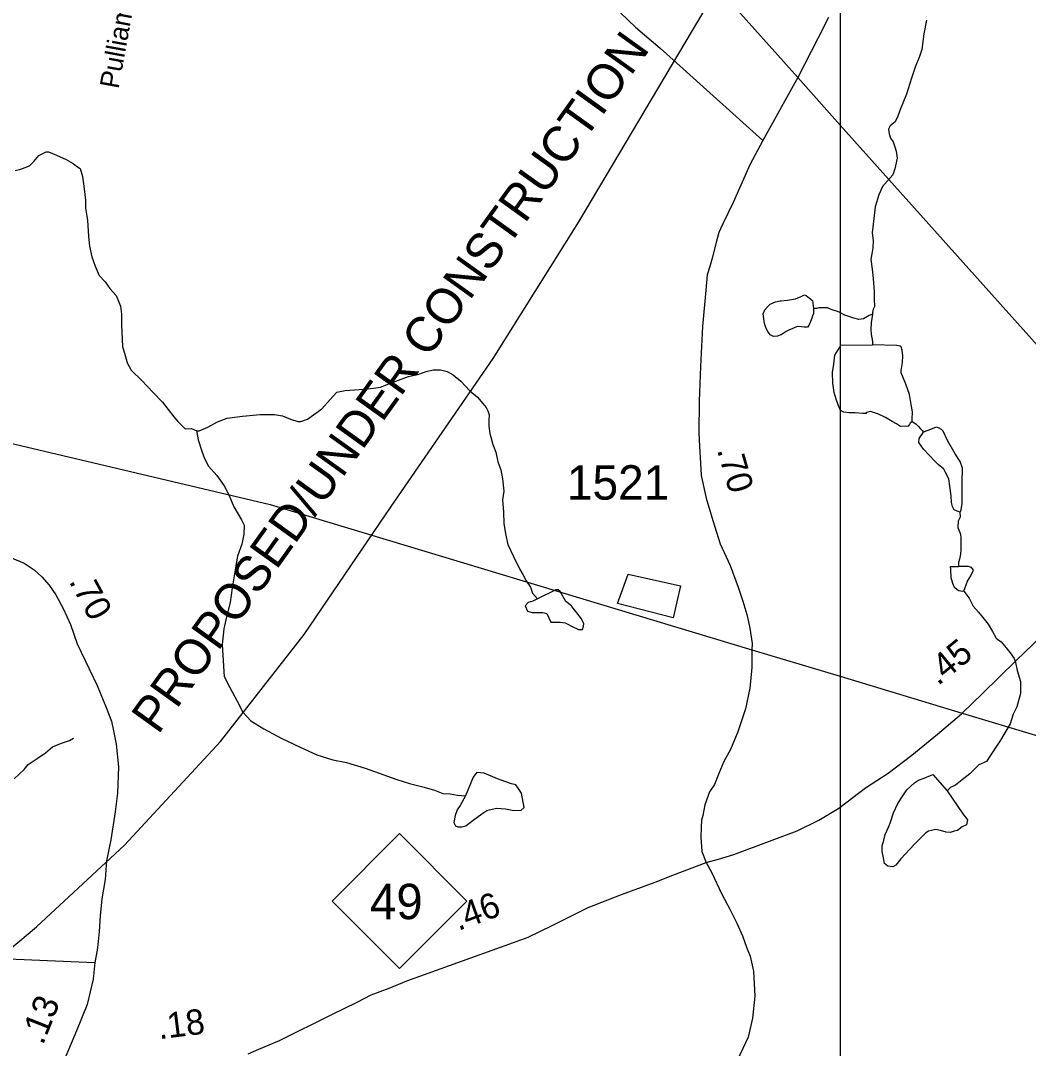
# Model space of a CAD drawing. Extents: x 1950930 to 2061844, y 904556 to 1017002.
# Drawn here: x 2013692 to 2018671, y 969753 to 974830 of the extents above; entities that cross this region are included whole.
import ezdxf

# ---------------------------------------------------------------- set-up
doc = ezdxf.new("R2010")
doc.units = 0
for name, color, linetype in [('Exist Hydrographic Misc Water Feature', 7, 'Continuous'), ('Exist Road Non-System Type 51 Label', 7, 'Continuous'), ('Exist Road Primary Interstate Shield CELL', 7, 'Continuous'), ('Exist Road Primary NC Attributed', 7, 'Continuous'), ('Exist Road Primary NC Mileage Hundredths English Label', 7, 'Continuous'), ('Exist Road Primary NC Shield CELL', 7, 'Continuous'), ('Exist Road Primary NC Shield Number Label', 7, 'Continuous'), ('Exist Road Primary US Structure Standard Bridge CELL', 7, 'Continuous'), ('Exist Road Secondary Type 51 Attributed', 7, 'Continuous'), ('Exist Road Secondary Type 51 Number Label', 7, 'Continuous'), ('Exist Utilities Electrical Transmission Line', 7, 'Continuous'), ('Map Preparation Inset Cut Line', 7, 'Continuous'), ('Prop Road Primary NC Projected', 7, 'Continuous')]:
    doc.layers.add(name, color=color, linetype=linetype)

msp = doc.modelspace()

# ---------------------------------------------------------------- linework, layer by layer
at = {"layer": 'Exist Hydrographic Misc Water Feature'}
for points in [[(2018167.9, 974832), (2018154, 974764), (2018143.9, 974688.1), (2018132, 974652.2), (2018111.9, 974600.1), (2018094, 974546), (2018068.1, 974466.2), (2018036.2, 974386.1), (2018026.1, 974358.1), (2018012.1, 974330.1), (2017988.1, 974310), (2017980.2, 974294), (2017982.3, 974270), (2017990.1, 974249.9), (2018002.2, 974231.9), (2018010.2, 974206.1), (2018018.3, 974185.9), (2018022.2, 974150.1), (2018010.2, 974097.8), (2018000.4, 974067.8), (2017974.2, 974037.9), (2017950.3, 974009.8), (2017932.4, 973969.8), (2017914.5, 973909.8), (2017906.4, 973851.9), (2017898.3, 973781.8), (2017904.4, 973743.9), (2017902.4, 973707.9), (2017896.5, 973677.8), (2017892.7, 973650), (2017898.5, 973602), (2017904.5, 973555.9), (2017908.7, 973489.8), (2017908.6, 973453.7), (2017910.8, 973417.9), (2017904.6, 973403.9), (2017900.7, 973387.9), (2017900.8, 973379.7)], [(2013666, 974089.1), (2013694, 974095.5), (2013736.1, 974113.3), (2013757.8, 974133.5), (2013782.1, 974163.2), (2013802, 974173.3), (2013817.9, 974181.5), (2013830, 974181.2), (2013870.1, 974165.3), (2013917.9, 974143.3), (2013951.9, 974123.6), (2013968.1, 974111.4), (2013985.9, 974099.6), (2013998.2, 974059.6), (2014006.1, 973999.4), (2014012.2, 973943.5), (2014012, 973903.4), (2014022.2, 973843.5), (2014028.1, 973763.6), (2014032.4, 973715.6), (2014044.4, 973663.5), (2014060.2, 973617.6), (2014080.3, 973571.5), (2014110.5, 973539.4), (2014132.4, 973507.4), (2014164.5, 973471.7), (2014176.4, 973443.5), (2014186.4, 973419.7), (2014190.5, 973379.6), (2014190.4, 973327.4), (2014194.7, 973219.7), (2014208.6, 973175.4), (2014218.7, 973139.4), (2014238.6, 973103.5), (2014290.7, 973051.6), (2014346.6, 972993.7), (2014392.8, 972945.8), (2014420.6, 972909.8), (2014448.8, 972873.7), (2014469, 972849.7), (2014488.9, 972829.6), (2014505, 972813.8), (2014536.8, 972815.8), (2014562.8, 972803.8)], [(2017608.7, 973407.8), (2017608.8, 973383.8), (2017604.7, 973371.8), (2017600.8, 973359.7), (2017594.6, 973343.7), (2017586.6, 973323.6), (2017578.9, 973315.5), (2017574.6, 973315.6), (2017562.8, 973315.5), (2017548.7, 973317.5), (2017528.7, 973319.5), (2017506.9, 973309.5), (2017486.7, 973301.7), (2017474.7, 973293.7), (2017448.8, 973277.5), (2017446.8, 973277.6), (2017430.6, 973271.7), (2017410.9, 973269.5), (2017394.6, 973277.7), (2017382.8, 973293.7), (2017374.6, 973309.6), (2017366.6, 973333.4), (2017360.7, 973381.4), (2017368.7, 973401.6), (2017382.8, 973417.4), (2017394.5, 973429.6), (2017420.7, 973441.5), (2017444.7, 973445.6), (2017448.7, 973445.6), (2017480.6, 973449.5), (2017520.7, 973455.5), (2017548.6, 973467.8), (2017564.5, 973475.6), (2017572.6, 973471.5), (2017588.8, 973459.7), (2017604.6, 973447.6), (2017608.7, 973407.8)], [(2017900.8, 973379.7), (2017884.6, 973373.8), (2017856.7, 973357.7), (2017832.7, 973353.9), (2017808.9, 973359.7), (2017764.6, 973375.7), (2017732.7, 973391.8), (2017696.5, 973403.7), (2017678.7, 973411.6), (2017658.6, 973411.7), (2017634.7, 973411.8), (2017624.8, 973407.8), (2017608.7, 973407.8)], [(2017900.8, 973379.7), (2017894.7, 973337.8), (2017892.7, 973305.7), (2017894.8, 973279.8), (2017898.9, 973255.7), (2017900.6, 973243.9), (2017901, 973227.8)], [(2018096.9, 972849.9), (2018086.9, 972841.9), (2018083.2, 972835.8), (2018075.1, 972825.8), (2018062.9, 972826), (2018039, 972825.8), (2018018.9, 972837.8), (2017997.2, 972850), (2017965.1, 972869.7), (2017931, 972885.8), (2017890.9, 972899.8), (2017871.1, 972893.7), (2017867, 972889.8), (2017851, 972889.8), (2017814.9, 972891.9), (2017812.9, 972891.9), (2017783.1, 972891.9), (2017758.9, 972895.7), (2017743, 972903.9), (2017738.9, 972911.8), (2017731.1, 972931.7), (2017720.8, 972959.8), (2017711, 972993.8), (2017704.7, 973039.5), (2017702.9, 973091.8), (2017709, 973133.6), (2017714.8, 973177.8), (2017730.8, 973203.7), (2017744.8, 973227.7), (2017901, 973227.8)], [(2018096.9, 972849.9), (2018097.2, 972862.1), (2018098.9, 972897.8), (2018091.1, 972934.1), (2018083, 972983.8), (2018065, 973034), (2018050.9, 973069.8), (2018042.8, 973090), (2018042.7, 973101.8), (2018048.8, 973142), (2018050.8, 973173.8), (2018046.8, 973201.8), (2018042.9, 973217.9), (2018036.7, 973222), (2018020.7, 973226), (2017901, 973227.8)], [(2014562.8, 972803.8), (2014575, 972803.8), (2014616.7, 972821.7), (2014664.8, 972847.9), (2014712.8, 972866), (2014788.8, 972875.9), (2014875, 972883.9), (2014946.8, 972884.1), (2014986.7, 972878), (2015024.8, 972862.1), (2015061, 972850.2), (2015076.7, 972850.2), (2015108.8, 972862), (2015180.7, 972912), (2015220.7, 972958.1), (2015254.6, 972994.2), (2015294.8, 973002.2), (2015386.9, 973010.2), (2015434.9, 973014.4), (2015470.8, 973020.2), (2015510.8, 973036.5), (2015558.8, 973054.5), (2015608.7, 973072.5), (2015658.9, 973084.3), (2015694.9, 973096.3), (2015730.8, 973104.4), (2015766.6, 973104.3), (2015798.9, 973096.5), (2015828.8, 973080.4), (2015866.8, 973048.4), (2015910.8, 973000.6), (2015948.9, 972970.6), (2015974.8, 972938.6), (2015992.8, 972918.5), (2016001, 972902.6), (2016006.8, 972882.8), (2016004.9, 972854.6), (2016005, 972826.7), (2016010.8, 972790.5), (2016025.1, 972736.7), (2016039.1, 972698.6), (2016048.9, 972650.5), (2016065.2, 972610.5), (2016073.1, 972566.7), (2016079.1, 972506.5), (2016073.2, 972462.6), (2016077.2, 972402.5), (2016079.4, 972346.7), (2016087.2, 972294.6), (2016099.2, 972242.5), (2016127.5, 972182.6), (2016157.4, 972122.5), (2016173.3, 972094.6), (2016189.3, 972062.8), (2016211.3, 972030.8), (2016221.6, 972002.7), (2016245.6, 971974.7)], [(2018096.9, 972849.9), (2018115, 972838.1), (2018126.9, 972826), (2018137.2, 972814), (2018145.2, 972805.9), (2018152.9, 972797.9)], [(2014562.8, 972803.8), (2014563, 972795.9), (2014568.8, 972759.7), (2014587, 972703.8), (2014601, 972667.8), (2014620.9, 972629.6), (2014661, 972583.8), (2014697, 972531.9), (2014722.9, 972483.7), (2014745.1, 972427.8), (2014783.1, 972363.7), (2014797, 972337.8), (2014795.1, 972293.9), (2014785.2, 972243.9), (2014763.3, 972183.9), (2014753.3, 972127.7), (2014737.4, 972027.9), (2014727.4, 971955.6), (2014709.5, 971885.7), (2014695.5, 971825.6), (2014687.6, 971747.7), (2014693.5, 971667.8), (2014697.5, 971589.6), (2014725.6, 971535.6), (2014761.6, 971467.9), (2014789.7, 971413.8), (2014829.8, 971371.6), (2014893.6, 971331.9), (2014980, 971285.8), (2015073.9, 971241.8), (2015155.8, 971204), (2015234, 971178.1), (2015302.1, 971165.9), (2015394, 971138.1), (2015550.1, 971082.3), (2015614, 971062.3), (2015686.1, 971044.4), (2015736, 971028.2), (2015778, 971012.3), (2015814.1, 971010.2), (2015850, 971004.2), (2015890, 971000.4)], [(2018331.5, 972402), (2018323.3, 972406.1), (2018311.3, 972410), (2018303.5, 972414.1), (2018295.3, 972430), (2018291.4, 972450.1), (2018289.1, 972482), (2018283.2, 972530), (2018277.1, 972565.9), (2018261.4, 972598.1), (2018253.2, 972614), (2018225.1, 972637.9), (2018209, 972654), (2018153.2, 972713.9), (2018129.2, 972745.9), (2018130.9, 972765.9), (2018152.9, 972797.9)], [(2018331.5, 972402), (2018335.5, 972405.9), (2018339.3, 972414), (2018343.2, 972444.1), (2018343.4, 972548.1), (2018345.2, 972620), (2018333, 972652), (2018309.2, 972690), (2018271.2, 972756.1), (2018249.2, 972802.1), (2018241.1, 972809.8), (2018227.2, 972818), (2018215.1, 972821.9), (2018195, 972814.1), (2018152.9, 972797.9)], [(2018331.5, 972402), (2018333.3, 972378), (2018323.3, 972357.9), (2018321.4, 972326.1), (2018325.5, 972318.1), (2018335.5, 972294), (2018337.3, 972273.9), (2018337.3, 972242.1), (2018337.5, 972218.1), (2018335.3, 972193.9), (2018329.6, 972170), (2018325.3, 972154), (2018325.6, 972134)], [(2018351.6, 972012), (2018343.7, 972009.9), (2018327.7, 972013.8), (2018319.6, 972018), (2018305.7, 972030.1), (2018297.6, 972049.9), (2018289.6, 972078), (2018287.5, 972118.1), (2018285.5, 972133.9), (2018325.6, 972134)], [(2018351.6, 972012), (2018369.7, 972061.9), (2018385.7, 972088.1), (2018399.4, 972116.1), (2018389.4, 972128.1), (2018375.5, 972134), (2018325.6, 972134)], [(2016245.6, 971974.7), (2016223.3, 971962.6), (2016199.6, 971956.6), (2016185.4, 971938.8), (2016195.4, 971912.7), (2016219.6, 971906.6), (2016271.4, 971906.8), (2016291.6, 971900.8), (2016311.4, 971858.8), (2016359.7, 971858.7), (2016381.6, 971854.7), (2016395.6, 971848.8), (2016413.4, 971838.9), (2016447.5, 971822.8), (2016467.6, 971822.7), (2016473.5, 971839), (2016473.7, 971850.8), (2016463.4, 971875), (2016435.6, 971910.7), (2016415.4, 971936.7), (2016413.5, 971938.7), (2016385.4, 971960.9), (2016357.6, 972010.7), (2016347.6, 972018.8), (2016335.4, 972018.7), (2016245.6, 971974.7)], [(2018351.6, 972012), (2018377.5, 971978), (2018397.6, 971937.9), (2018423.6, 971908.2), (2018445.7, 971882.1), (2018471.6, 971848.1), (2018493.8, 971812.2), (2018511.9, 971780), (2018535.8, 971762.1), (2018561.7, 971732), (2018579.9, 971708), (2018599.7, 971680), (2018607.8, 971660.2), (2018615.9, 971620.3), (2018631.8, 971566.1), (2018631.9, 971506.1), (2018614.1, 971440.2), (2018595.9, 971404.1), (2018579.9, 971356.2), (2018554, 971312.1), (2018528.1, 971268), (2018520, 971256), (2018482.1, 971198.1), (2018464.1, 971169.9), (2018426, 971153.9), (2018382.1, 971109.9), (2018344.1, 971079.8), (2018310.1, 971054), (2018286.2, 971042), (2018270.1, 971025.9)], [(2013659.8, 971085.1), (2013709.7, 971131), (2013729.9, 971155.2), (2013773.8, 971185.1), (2013815.7, 971213.1), (2013849.8, 971243.3), (2013893.9, 971261.1), (2013933.8, 971273.4), (2013953.8, 971285.1)], [(2015890, 971000.4), (2015864.1, 970952.4), (2015848.2, 970932.4), (2015838.1, 970904.4), (2015832.1, 970868.4), (2015840, 970852.5), (2015852, 970848.3), (2015872.1, 970848.5), (2015892.2, 970852.4), (2015928.2, 970880.5), (2015970.2, 970912.5), (2015996.1, 970928.3), (2016006.1, 970932.4), (2016044, 970940.5), (2016088.2, 970936.6), (2016128.1, 970928.6), (2016164.2, 970930.4), (2016180.2, 970942.6), (2016165.9, 971014.4), (2016150, 971038.7), (2016137.9, 971054.7), (2016118, 971060.7), (2016065.9, 971078.5), (2016047.9, 971084.5), (2015981.9, 971112.4), (2015945.9, 971116.4), (2015936.1, 971104.5), (2015928, 971092.5), (2015890, 971000.4)], [(2018270.1, 971025.9), (2018346.2, 970911.8), (2018370.2, 970882.1), (2018364.4, 970857.9), (2018344.2, 970847.8), (2018320.2, 970829.9), (2018304.3, 970826), (2018284.2, 970819.8), (2018264.2, 970821.9), (2018236.2, 970829.7), (2018212.3, 970833.8), (2018192.2, 970830), (2018176.4, 970825.7), (2018164.4, 970817.7), (2018154.3, 970807.8), (2018144.3, 970797.8), (2018108.4, 970761.8), (2018040.3, 970689.7), (2018016.3, 970657.7), (2018000.4, 970649.8), (2017976.5, 970653.6), (2017960.4, 970665.8), (2017954.4, 970693.8), (2017948.5, 970725.7), (2017948.4, 970753.6), (2017956.2, 970781.7), (2017962.4, 970809.8), (2017980.2, 970845.8), (2017988.2, 970865.7), (2018004.3, 970917.5), (2018026.3, 970963.7), (2018050, 971001.6), (2018070.3, 971029.7), (2018108.2, 971065.7), (2018128.1, 971077.8), (2018156.2, 971087.7), (2018198.2, 971105.8), (2018270.1, 971025.9)]]:
    msp.add_lwpolyline(points, dxfattribs=at)
at = {"layer": 'Exist Road Primary NC Attributed'}
for points in [[(2017079.1, 970672), (2017139.2, 970688.1), (2017215.5, 970711.6), (2017405.1, 970782), (2017528.7, 970828.5), (2017635.2, 970880.3), (2017733.9, 970940), (2017741.4, 970945.6), (2017866.3, 971040), (2017978.2, 971112.1), (2018094.3, 971202.1), (2018222.1, 971306.2), (2018340.2, 971406.2), (2018343.8, 971409.7), (2018444.1, 971506.3), (2018609.9, 971668.5), (2018987.8, 972030.8)], [(2014816.9, 969726.1), (2014868.8, 969750), (2014970.9, 969792.1), (2015228.8, 969920.4), (2015354.8, 969982.4), (2015424.7, 970018.4), (2015512.6, 970050.5), (2015600.6, 970086.5), (2016126.7, 970276.9), (2016198.7, 970303), (2016318.5, 970360.9), (2016496.6, 970449), (2016660.4, 970514), (2016826.5, 970574.6), (2016914.5, 970609.8), (2017079.1, 970672)]]:
    msp.add_lwpolyline(points, dxfattribs=at)
at = {"layer": 'Exist Road Primary NC Shield CELL'}
msp.add_lwpolyline([(2015230.9, 970481.2), (2015563.9, 970814.2), (2015896.9, 970481.2), (2015563.9, 970148.2)], close=True, dxfattribs=at)
at = {"layer": 'Exist Road Secondary Type 51 Attributed'}
for points in [[(2016008.7, 975375.7), (2016029.7, 975369.8), (2016046.8, 975363.5), (2016087.5, 975347.2), (2016147.2, 975317.6), (2016204.6, 975287.8), (2016318.8, 975190.1), (2016434.1, 975082.5), (2016729.9, 974797.7), (2016852, 974693.7), (2016932.1, 974621.6), (2017359.6, 974237.4)], [(2017682.6, 974845.3), (2017631.3, 974742.1), (2017531.4, 974548.9), (2017525.3, 974537.2), (2017359.6, 974237.4)], [(2017359.6, 974237.4), (2017295.4, 974118.3), (2017211.6, 973932.2), (2017161.2, 973825.6), (2017141.7, 973783.5), (2017128, 973734.6), (2017108.5, 973657.3), (2017096.2, 973614.8), (2017084.5, 973574.7), (2017077.7, 973498.4), (2017061.5, 973318.9), (2017050.3, 973120.8), (2017044.9, 972950.1), (2017042.5, 972793.1), (2017046.4, 972726.6), (2017050.3, 972643.4), (2017054.7, 972583.3), (2017079.1, 972470.8), (2017111.4, 972360.3), (2017148, 972246.3), (2017197.4, 972139.2), (2017237.5, 972031.6), (2017259.5, 971962.6), (2017280, 971896.1), (2017288.8, 971860.9), (2017294.6, 971829.6), (2017305.9, 971753.8), (2017305.2, 971722.8), (2017304.9, 971705.9), (2017304.9, 971634.5), (2017294.6, 971532.3), (2017273.1, 971430.5), (2017235.5, 971316.6), (2017198.4, 971229.5), (2017166.6, 971170.3), (2017142.2, 971111.6), (2017120.7, 971056.9), (2017095.8, 971021.2), (2017072.3, 970956.6), (2017062.5, 970903.8), (2017056.2, 970880.8), (2017054.2, 970846.6), (2017052.3, 970796.7), (2017058.1, 970726.2), (2017079.1, 970672)], [(2013618.7, 972187.8), (2013709.1, 972150.2), (2013758.9, 972116.9), (2013796.6, 972082.2), (2013833.7, 972042.1), (2013866.9, 971993.2), (2013903.1, 971926.7), (2013939.2, 971847.4), (2013971.5, 971751.7), (2014070.7, 971545.7), (2014114.2, 971436.6), (2014140.6, 971369.1), (2014151.3, 971322.2), (2014164, 971255.7), (2014175.3, 971144.6), (2014171.4, 971014.5), (2014158.7, 970922.6), (2014137.6, 970784.2), (2014116.3, 970679.7), (2014109.8, 970587.1), (2014092.7, 970492.7), (2014084.9, 970407.6), (2014080.5, 970330.8), (2014075.6, 970280.9), (2014069.7, 970237.9), (2014059, 970178.2)], [(2017079.1, 970672), (2017105.3, 970624.3), (2017156.6, 970515.2), (2017197.6, 970437.9), (2017230.9, 970371.4), (2017258.2, 970309.8), (2017278.3, 970252.6), (2017295.9, 970209.5), (2017312.5, 970134.2), (2017319.8, 970011.5), (2017308.1, 969902.9), (2017286.1, 969809.5), (2017219.1, 969665.2)], [(2012192.3, 970201.7), (2012462.4, 970205.7), (2012808.3, 970211), (2013100.4, 970217.1), (2013164.3, 970215.2), (2013268.4, 970207.2), (2013670.4, 970193.4), (2014059, 970178.2)], [(2014059, 970178.2), (2014050.2, 970096), (2014020.7, 969969.7), (2013968.8, 969839.5), (2013914.8, 969715.4), (2013898.7, 969673.5), (2013890.8, 969649.5), (2013884.9, 969625.4), (2013878.8, 969601.5), (2013874.8, 969545.4)]]:
    msp.add_lwpolyline(points, dxfattribs=at)
at = {"layer": 'Exist Utilities Electrical Transmission Line'}
for p, q in [((2017531.4, 974548.9), (2016251.9, 975980.2)), ((2017741.4, 974314), (2017531.4, 974548.9)), ((2019400, 972458.6), (2017741.4, 974314)), ((2017305.2, 971722.8), (2017741.4, 971591.3)), ((2017741.4, 971591.3), (2018343.8, 971409.7))]:
    msp.add_line(p, q, dxfattribs=at)
for points in [[(2012574.7, 972994.7), (2014925.2, 972440.3), (2017305.2, 971722.8)], [(2016915.8, 971879.5), (2016641.6, 971951.3), (2016693.6, 972095.4), (2016951.7, 972037.5), (2016915.8, 971879.5)], [(2018343.8, 971409.7), (2018706.3, 971300.4), (2020890.8, 970779.7)]]:
    msp.add_lwpolyline(points, dxfattribs=at)
at = {"layer": 'Map Preparation Inset Cut Line'}
for p, q in [((2017741.4, 974968.2), (2017741.4, 974314)), ((2017741.4, 974314), (2017741.4, 971591.3)), ((2017741.4, 971591.3), (2017741.4, 970945.6)), ((2017741.4, 970945.6), (2017741.4, 966383.5))]:
    msp.add_line(p, q, dxfattribs=at)
at = {"layer": 'Prop Road Primary NC Projected'}
msp.add_lwpolyline([(2011414.9, 968708.4), (2011875, 968944), (2012155.4, 969103.4), (2012316.1, 969206.9), (2012735.4, 969525.6), (2013378, 970026.9), (2013770, 970353.7), (2014205.7, 970756.9), (2014679.5, 971269), (2015093.3, 971797.5), (2015523.5, 972429.5), (2016025.8, 973161.4), (2016450, 973836.6), (2017240.7, 975167.9), (2018687, 977676.1), (2020036.9, 980010.6), (2020810, 981467.4), (2021545.9, 983010.8), (2021801.5, 983517.2), (2021932.3, 983691)], dxfattribs=at)

# ---------------------------------------------------------------- texts
at = {"layer": 'Exist Road Non-System Type 51 Label'}
msp.add_text('Pulliam-Boyd Rd.', height=95, rotation=79.6404, dxfattribs=at).set_placement((2014175.5, 974489.8))
at = {"layer": 'Exist Road Primary Interstate Shield CELL'}
msp.add_text('PROPOSED/UNDER CONSTRUCTION', height=175, rotation=54.338, dxfattribs=at).set_placement((2014371.4, 971299))
at = {"layer": 'Exist Road Primary NC Mileage Hundredths English Label'}
for s, rotation, p in [('.45', 39.1856, (2018224.3, 971542.1)), ('.46', 19.8888, (2015854.1, 970333.5)), ('.18', 7.169, (2014377, 969798.2))]:
    msp.add_text(s, height=125, rotation=rotation, dxfattribs=at).set_placement(p)
at = {"layer": 'Exist Road Primary NC Shield Number Label'}
msp.add_text('49', height=175, dxfattribs=at).set_placement((2015418, 970391.5))
at = {"layer": 'Exist Road Primary US Structure Standard Bridge CELL'}
for s, rotation, p in [('.70', 286.2664, (2017131.4, 972710)), ('.70', 298.5308, (2013928.9, 972060.7)), ('.13', 68.2549, (2013802.4, 969766))]:
    msp.add_text(s, height=125, rotation=rotation, dxfattribs=at).set_placement(p)
at = {"layer": 'Exist Road Secondary Type 51 Number Label'}
msp.add_text('1521', height=170, dxfattribs=at).set_placement((2016390.9, 972463.8))

doc.saveas('drawing.dxf')
